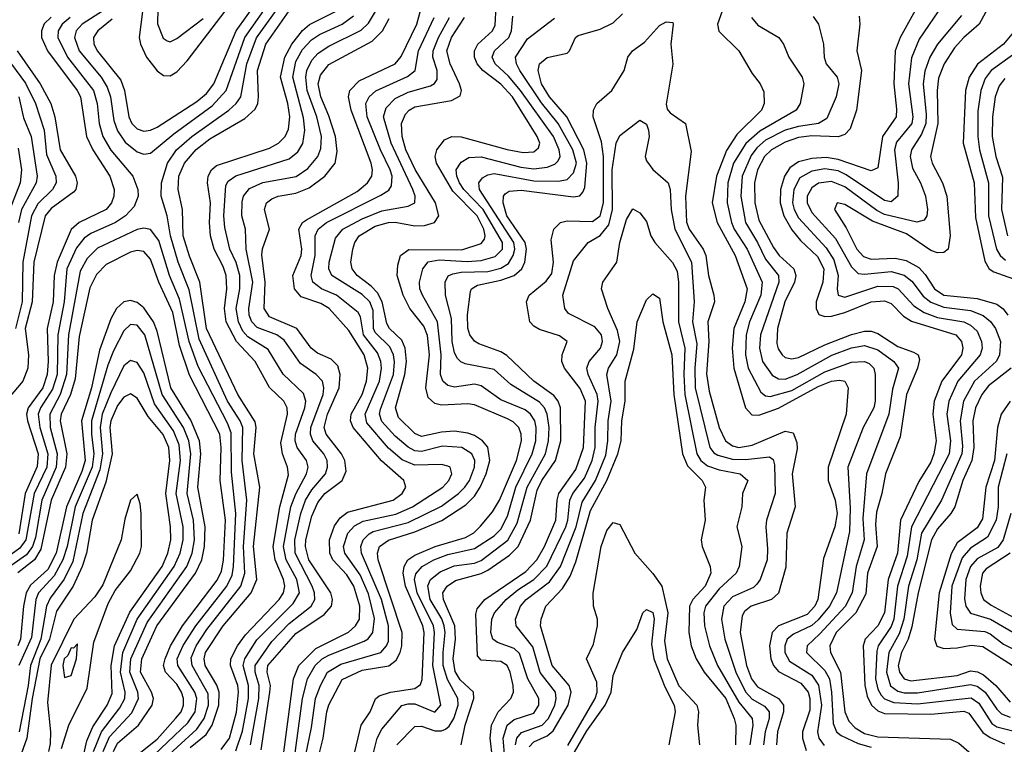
# Model space of a CAD drawing. Header units: inches. Extents: x 990535 to 1117859, y 769386 to 892122.
# Tile 965 of 1056: x 1056535 to 1059512, y 882892 to 885084. Entities that reach past the tile are written whole.
import ezdxf

# ---------------------------------------------------------------- set-up
doc = ezdxf.new("R2010")
doc.units = ezdxf.units.IN
doc.header["$MEASUREMENT"] = 0
doc.layers.add('B0858', color=7, linetype='Continuous')

msp = doc.modelspace()

# ---------------------------------------------------------------- linework, layer by layer
at = {"layer": 'B0858', "color": 5}
for points, elevation in [([(1056954.2, 885210), (1056951.6, 885071.6), (1056968.4, 885028.4), (1056980.3, 885020.3), (1056990, 885016.6), (1057010, 885027.2), (1057090, 885086.9)], 4040), ([(1056951.7, 882828.3), (1057070, 882937.5), (1057092.6, 882970), (1057105.8, 883010), (1057104.8, 883044.8), (1057056.5, 883130), (1057053.2, 883153.2), (1057068.4, 883190), (1057100.7, 883239.3), (1057203.1, 883370), (1057215.5, 883410), (1057212, 883490), (1057221.9, 883630), (1057207.9, 883750), (1057209.6, 883850), (1057201.7, 883870), (1057163.6, 883930), (1057077.6, 884117.6), (1057047.1, 884267.1), (1057013.6, 884350), (1056990.5, 884430), (1056981.1, 884490), (1056963, 884550), (1056963.6, 884590), (1056981.8, 884650), (1057009.1, 884690), (1057054.9, 884730), (1057167.4, 884810), (1057189.6, 884830), (1057203.2, 884850), (1057221.9, 884950), (1057251.1, 885028.9), (1057380.6, 885210)], 3940), ([(1056788.4, 885111.6), (1056723.7, 885070), (1056705.3, 885050), (1056700.4, 885030), (1056714.3, 884990), (1056780.7, 884910), (1056799.7, 884879.7), (1056808.9, 884850), (1056819.2, 884779.2), (1056830, 884747.1), (1056853.4, 884713.4), (1056890, 884684.4), (1056910, 884677.1), (1056930, 884679.7), (1057001.3, 884738.7), (1057117.1, 884822.9), (1057159.2, 884870), (1057215.3, 885030), (1057298.8, 885150)], 3960), ([(1056814.7, 885085.3), (1056771.4, 885050), (1056762.5, 885037.5), (1056757.9, 885030), (1056758.7, 885010), (1056770, 884988.1), (1056841, 884901), (1056851.8, 884870), (1056864.6, 884790), (1056874.2, 884770), (1056890, 884753.6), (1056910, 884746.1), (1056930, 884749.1), (1056950, 884758.7), (1057070, 884835.9), (1057099.3, 884860.7), (1057122.3, 884890), (1057189.8, 885050), (1057255.9, 885144.1)], 3980), ([(1056911, 885149), (1056896.3, 885030), (1056899.6, 885010), (1056918.7, 884970), (1056950, 884928.6), (1056970, 884915), (1056990, 884914.2), (1057010, 884925.7), (1057041, 884959), (1057155.8, 885110)], 4020), ([(1057328.4, 882830), (1057362.9, 883090), (1057378.6, 883130), (1057430, 883181.9), (1057528.8, 883231.2), (1057550.6, 883250), (1057562, 883270), (1057563.6, 883310), (1057545.7, 883370), (1057524.1, 883404.1), (1057482, 883450), (1057472.7, 883470), (1057471.9, 883510), (1057487, 883553), (1057503.5, 883576.5), (1057526.3, 883593.7), (1057664.3, 883630), (1057691.7, 883650), (1057702.9, 883670), (1057696.7, 883690), (1057629.3, 883749.3), (1057542.8, 883850), (1057535, 883870), (1057537.4, 883890), (1057570.3, 883950), (1057583.9, 883990), (1057587.4, 884030), (1057576.8, 884070), (1057530, 884143.5), (1057470.6, 884210), (1057445, 884225), (1057385.5, 884245.5), (1057365.4, 884270), (1057360.5, 884310), (1057386.2, 884370), (1057388.4, 884390), (1057379.4, 884450), (1057389.9, 884470), (1057401.9, 884478.1), (1057555.5, 884564.5), (1057586.2, 884590), (1057599.4, 884610), (1057602.1, 884630), (1057597.9, 884650), (1057537, 884810), (1057529.1, 884850.9), (1057533.5, 884870), (1057561.6, 884898.4), (1057670.7, 884950), (1057688, 884972), (1057735.9, 885070), (1057752.1, 885130)], 3780), ([(1057534.1, 882810), (1057567.3, 882950), (1057594.7, 882990), (1057610.8, 883029.2), (1057621.6, 883038.4), (1057656, 883050), (1057730, 883060.9), (1057746.9, 883073.1), (1057752, 883088), (1057757.8, 883230), (1057754, 883250), (1057701.4, 883370), (1057694.6, 883410), (1057697.3, 883430), (1057708.8, 883450), (1057730, 883464.2), (1057791.5, 883490), (1057882.5, 883517.5), (1057908.1, 883531.9), (1057928.8, 883551.2), (1057964.6, 883595.4), (1057985.3, 883630), (1058037.1, 883750), (1058052.7, 883810), (1058051.7, 883830), (1058044, 883850), (1058027.1, 883867.1), (1058010, 883876.7), (1057910, 883918.8), (1057890, 883921.8), (1057810, 883917.3), (1057790, 883922.3), (1057770, 883941.1), (1057762.8, 883970), (1057773.8, 884070), (1057768.3, 884128.3), (1057756.9, 884156.9), (1057714.3, 884210), (1057694, 884250), (1057676.4, 884310), (1057678.5, 884341.4), (1057686.7, 884370), (1057711.3, 884388.7), (1057872.3, 884387.7), (1057930, 884406.5), (1057940, 884420), (1057942.9, 884430), (1057938.2, 884450), (1057918.2, 884490), (1057845, 884565), (1057794.8, 884650), (1057791, 884670), (1057796.6, 884690), (1057819.9, 884720.1), (1057841.3, 884730), (1057870, 884729.5), (1058009.3, 884690.7), (1058057.5, 884682.5), (1058090, 884684.4), (1058104.1, 884695.9), (1058107.3, 884710), (1058099.8, 884730), (1058025.4, 884850), (1057990, 884888.6), (1057934.9, 884930), (1057918.5, 884950), (1057910, 884970), (1057910.2, 884990), (1057919.9, 885010), (1057964.6, 885050), (1057973.1, 885066.9), (1057976.1, 885123.9)], 3680), ([(1059253, 885130), (1059197.2, 885030), (1059182.6, 884990), (1059178, 884890), (1059186.8, 884813.2), (1059185.3, 884790), (1059144, 884730), (1059130, 884635.7), (1059110, 884626.8), (1059010, 884661.2), (1058973.4, 884666.6), (1058930, 884663.7), (1058890, 884653.6), (1058864.3, 884635.7), (1058847.4, 884610), (1058836, 884570), (1058834.9, 884530), (1058846, 884490), (1058870, 884448.1), (1058895.7, 884415.7), (1058947.6, 884367.6), (1058967.1, 884330), (1058964.1, 884290), (1058943.8, 884230), (1058943.2, 884210), (1058952, 884192), (1058970, 884185.5), (1058990, 884186.6), (1059030, 884197.7), (1059110, 884230), (1059150, 884233.5), (1059170, 884224.8), (1059207.4, 884187.4), (1059231.6, 884171.6), (1059365.6, 884130), (1059382.6, 884110), (1059387.1, 884090), (1059383.1, 884070), (1059323.1, 883990), (1059300.6, 883930), (1059296.3, 883890), (1059306.2, 883810), (1059299.1, 883770), (1059290, 883745.4), (1059253.5, 883686.5), (1059198.7, 883570), (1059189.7, 883470), (1059161.7, 883390), (1059149.7, 883290), (1059130, 883250.6), (1059091.7, 883210), (1059085.7, 883190), (1059090.5, 883070.5), (1059097.3, 883037.3), (1059110.6, 883010.6), (1059130, 882993.1), (1059150, 882985.4), (1059290, 882982.5), (1059390, 882991.8), (1059405.6, 882985.6), (1059447.5, 882927.5), (1059470, 882912.3), (1059513.2, 882893.2)], 3720), ([(1059326.7, 885130), (1059254.8, 885025.2), (1059231.5, 884968.5), (1059222.9, 884890), (1059236.2, 884790), (1059232.6, 884770), (1059186.2, 884713.8), (1059180.3, 884690), (1059191.2, 884588.8), (1059190, 884549.8), (1059170, 884532.4), (1059150, 884536.4), (1059034.7, 884614.7), (1059010, 884626.1), (1058970, 884632.8), (1058930, 884626), (1058894.4, 884605.6), (1058876.2, 884570), (1058871.6, 884530), (1058876.5, 884510), (1058890, 884484.7), (1058974, 884394), (1058997.4, 884357.4), (1059009.8, 884310), (1059007, 884270), (1059010.2, 884250), (1059030, 884244), (1059130, 884277.8), (1059176.3, 884276.3), (1059191.2, 884270), (1059238.5, 884218.5), (1059270, 884197.6), (1059310, 884183.1), (1059389.7, 884169.7), (1059410, 884160.2), (1059430, 884141.7), (1059443.5, 884110), (1059445.4, 884090), (1059439.3, 884070), (1059371.5, 883990), (1059345, 883930), (1059339.1, 883890), (1059349.6, 883810), (1059345.8, 883770), (1059231.6, 883550), (1059218.5, 883461.4), (1059189.4, 883370), (1059178.6, 883270), (1059170, 883248.3), (1059131.1, 883190), (1059126.5, 883173.5), (1059123.4, 883090), (1059130, 883058.1), (1059140.3, 883040.3), (1059150, 883029.6), (1059178.4, 883018.4), (1059250, 883014.7), (1059412.4, 883032.4), (1059435.9, 883015.9), (1059474.8, 882954.8), (1059490, 882944.8), (1059550, 882930)], 3740), ([(1059468.3, 885130), (1059436, 885070), (1059389.7, 885030), (1059361.6, 884998.4), (1059330.6, 884950), (1059313.5, 884906.5), (1059309.2, 884870), (1059311.8, 884770), (1059289.4, 884670), (1059294.3, 884650), (1059325.4, 884590), (1059338.7, 884550), (1059349.1, 884430.9), (1059342.6, 884390), (1059330, 884379.6), (1059310, 884378.6), (1059290, 884385.6), (1059216.4, 884436.4), (1059113.9, 884473.9), (1059030, 884524.4), (1059006.7, 884530), (1058998.5, 884510), (1059034.5, 884454.5), (1059066.6, 884390), (1059087.1, 884367.1), (1059110, 884359), (1059181.9, 884361.9), (1059215.3, 884355.3), (1059254.2, 884334.2), (1059273.4, 884313.4), (1059301.4, 884270), (1059330, 884250.5), (1059430, 884240), (1059490, 884223.7), (1059509.5, 884209.5), (1059523.6, 884190)], 3780), ([(1056687, 885090), (1056663, 885070), (1056650.6, 885050), (1056649.8, 885030), (1056679.1, 884970), (1056757.5, 884870), (1056769, 884830), (1056775.3, 884770), (1056785.8, 884730), (1056810, 884688.9), (1056876.6, 884610), (1056891.8, 884570), (1056892.5, 884550), (1056881.4, 884518.6), (1056855, 884490), (1056824.4, 884470), (1056750, 884437.1), (1056730, 884423.3), (1056706.4, 884393.6), (1056677.6, 884330), (1056668.7, 884230), (1056649.6, 884130.4), (1056647.7, 884010), (1056634, 883966), (1056598, 883910), (1056590.7, 883890), (1056595.5, 883850), (1056619.7, 883770), (1056616.5, 883730), (1056578.8, 883650), (1056553.3, 883510), (1056535.2, 883484.8), (1056486.8, 883450)], 3940), ([(1056630, 885091.8), (1056608.8, 885071.2), (1056600.2, 885050), (1056600.7, 885030), (1056619.2, 884990), (1056708.5, 884870), (1056719, 884850), (1056737, 884730), (1056755.6, 884690), (1056807.5, 884610), (1056820.2, 884570), (1056819.4, 884550), (1056812.2, 884530), (1056795.8, 884510), (1056714.6, 884470), (1056690.4, 884449.6), (1056648.5, 884350), (1056639.3, 884310), (1056636.4, 884230), (1056617.6, 884150), (1056621.1, 884050), (1056618.1, 884010), (1056604.2, 883970), (1056560.2, 883910), (1056555.7, 883890), (1056558, 883870), (1056590.7, 883770.7), (1056587.7, 883732.3), (1056551.1, 883650), (1056531.8, 883528.2)], 3920), ([(1057050, 882882), (1057098.4, 882921.6), (1057117.2, 882950), (1057136.6, 883010), (1057138.3, 883050), (1057131, 883071), (1057095.7, 883130), (1057092.4, 883150), (1057096.6, 883170), (1057150.3, 883249.7), (1057235.1, 883350), (1057252.1, 883390), (1057241.6, 883490), (1057261.2, 883670), (1057243, 883770), (1057250, 883850), (1057247.3, 883867.3), (1057194.6, 883950), (1057099.3, 884150), (1057079.8, 884290), (1057048, 884368), (1057029.4, 884430), (1057026.7, 884510), (1057013.6, 884570), (1057016.3, 884610), (1057033.1, 884650), (1057068.4, 884691.6), (1057110, 884722.9), (1057215.3, 884784.7), (1057246.6, 884813.4), (1057254.5, 884830), (1057257, 884850), (1057253.9, 884930), (1057278.7, 885010), (1057349.4, 885110.6)], 3920), ([(1057143.9, 882876.1), (1057169, 882910), (1057190.6, 882989.4), (1057196.8, 883050), (1057194.8, 883070), (1057172.3, 883130), (1057173.3, 883150), (1057193.7, 883190), (1057217.5, 883222.5), (1057319.4, 883330), (1057332.5, 883350), (1057336.4, 883370), (1057332.5, 883390), (1057307.1, 883450), (1057301.2, 883490), (1057321.4, 883610), (1057347.3, 883707.3), (1057345.1, 883730), (1057329.2, 883770), (1057324.1, 883804.1), (1057344.6, 883890), (1057343.9, 883910), (1057333.3, 883930), (1057290, 883970.9), (1057247.2, 884050), (1057190.6, 884110.6), (1057159.5, 884170), (1057154.2, 884210), (1057160.7, 884270), (1057158.7, 884310), (1057150, 884336.9), (1057122.5, 884390), (1057111.5, 884430), (1057108.5, 884470), (1057111.6, 884530), (1057102.5, 884590), (1057104.2, 884610), (1057114.3, 884630), (1057130, 884642.3), (1057290, 884695.6), (1057317.6, 884710), (1057337.2, 884730), (1057347.3, 884752.7), (1057352, 884790), (1057345.7, 884830), (1057323.7, 884910), (1057336.1, 884970), (1057357.6, 885010), (1057390, 885051.1), (1057411.2, 885068.8), (1057491.4, 885110)], 3880), ([(1057188.1, 882871.9), (1057208.9, 882931.1), (1057226.2, 883030), (1057226.5, 883070), (1057210.1, 883130), (1057215.7, 883150), (1057252.3, 883207.7), (1057362.2, 883317.8), (1057380.5, 883350), (1057373.1, 883390), (1057340.7, 883450), (1057332.4, 883490), (1057355.2, 883610), (1057370.2, 883649.8), (1057402.1, 883710), (1057407, 883730), (1057401.6, 883750), (1057374.1, 883790), (1057368.3, 883810), (1057368.9, 883830), (1057397.5, 883910), (1057400.1, 883930), (1057393.4, 883953.4), (1057331.9, 884011.9), (1057285.9, 884085.9), (1057224.5, 884124.5), (1057210, 884142), (1057196, 884170), (1057189.1, 884210), (1057200.1, 884270), (1057200.1, 884310), (1057189.3, 884349.3), (1057170.4, 884390), (1057155.1, 884455.1), (1057152.1, 884490), (1057157.9, 884582.1), (1057165, 884595), (1057188.8, 884611.2), (1057350, 884663), (1057375.8, 884684.2), (1057391, 884709), (1057397, 884750), (1057393.1, 884786.9), (1057360.6, 884910), (1057370, 884957.1), (1057390, 884993.9), (1057416.8, 885023.2), (1057441.1, 885038.9), (1057509.9, 885070), (1057544.7, 885095.3)], 3860), ([(1057232.7, 882890), (1057257.5, 883030), (1057259.1, 883070), (1057247.2, 883110), (1057246.8, 883130), (1057296.9, 883203.1), (1057350, 883257), (1057415.9, 883310), (1057427.4, 883330), (1057426.6, 883350), (1057418.9, 883370), (1057368.1, 883470), (1057366.5, 883510), (1057384.7, 883590), (1057399, 883630), (1057418.3, 883661.7), (1057459.4, 883710), (1057466.1, 883730), (1057464.2, 883750), (1057454.6, 883770), (1057421.5, 883810), (1057414.2, 883830), (1057415.3, 883850), (1057452.2, 883950), (1057454.7, 883970), (1057450.6, 883990.6), (1057431.6, 884010), (1057383.7, 884043.7), (1057334.6, 884114.6), (1057312.4, 884130), (1057252.5, 884152.5), (1057237.2, 884170), (1057229.2, 884190), (1057227.2, 884210), (1057239.8, 884290), (1057219.6, 884390), (1057218.1, 884450), (1057206.4, 884490), (1057207.2, 884532.8), (1057211.7, 884550), (1057230, 884572.7), (1057270, 884591), (1057370.5, 884609.5), (1057406.6, 884633.4), (1057436.5, 884670), (1057445.5, 884694.5), (1057447.5, 884730), (1057433.3, 884790), (1057404.2, 884870), (1057399.7, 884910), (1057403, 884930), (1057418.4, 884961.6), (1057437.2, 884982.8), (1057470, 885004), (1057567.7, 885052.3), (1057590, 885073.2), (1057611.2, 885108.8)], 3840), ([(1057264.6, 882875.4), (1057291.6, 883050), (1057292.8, 883070), (1057283.1, 883110), (1057285.1, 883130), (1057370, 883227.3), (1057455.8, 883284.2), (1057477.3, 883310), (1057480.5, 883330), (1057475.4, 883350), (1057409.5, 883450), (1057398.6, 883490), (1057400, 883510), (1057418.3, 883581.7), (1057436.4, 883623.6), (1057458, 883650), (1057510.3, 883690), (1057522.1, 883717.9), (1057518.2, 883750), (1057508.1, 883770), (1057461.2, 883830), (1057456, 883850), (1057465.7, 883890), (1057500.5, 883970), (1057503.6, 884010), (1057496.5, 884036.5), (1057477.1, 884057.1), (1057435.2, 884075.2), (1057415.9, 884090), (1057372.8, 884150), (1057290, 884185), (1057273.6, 884210), (1057276.8, 884290), (1057267.2, 884372.8), (1057269.1, 884390.9), (1057290.2, 884450), (1057274.7, 884510), (1057281, 884530), (1057297.7, 884542.3), (1057316.4, 884550), (1057370, 884558.9), (1057410, 884575.5), (1057457.5, 884610), (1057489, 884650), (1057494.9, 884685.1), (1057490.2, 884730), (1057470, 884793.3), (1057445.1, 884850), (1057436.9, 884890), (1057444.1, 884915.9), (1057470, 884947.8), (1057601, 885019), (1057631.6, 885050), (1057652.2, 885087.8)], 3820), ([(1057356.9, 882783.1), (1057390.3, 883030), (1057405.5, 883090), (1057427.8, 883130), (1057449.5, 883150.5), (1057470, 883161.5), (1057576.6, 883203.4), (1057588.7, 883211.3), (1057602.6, 883230), (1057608.1, 883271.9), (1057590, 883346.9), (1057564.5, 883404.5), (1057517.9, 883470), (1057514.1, 883490), (1057526.6, 883530), (1057546.9, 883553.1), (1057573, 883567), (1057671.8, 883588.2), (1057722.8, 883610), (1057814.8, 883670), (1057832.7, 883690), (1057842.1, 883710), (1057836.3, 883730), (1057830, 883733.5), (1057810, 883738.2), (1057730, 883736.7), (1057691.9, 883751.9), (1057650, 883787.6), (1057584.7, 883864.7), (1057579.6, 883890), (1057622.5, 883990), (1057629.1, 884030), (1057627.3, 884050), (1057616.4, 884076.4), (1057574.7, 884130), (1057565.3, 884185.3), (1057558, 884198), (1057493.1, 884250), (1057447.1, 884270), (1057421.7, 884290), (1057416.2, 884310), (1057428, 884370), (1057428.6, 884430), (1057437.7, 884450), (1057462.3, 884470), (1057626.8, 884553.2), (1057651.5, 884568.5), (1057659.1, 884580.9), (1057661.1, 884610), (1057655, 884630), (1057625.6, 884690), (1057585.7, 884790), (1057581.9, 884830), (1057591.2, 884850), (1057611.9, 884868.1), (1057708, 884912), (1057730.7, 884930), (1057741.2, 884990), (1057788.6, 885090)], 3760), ([(1057399.7, 882860.3), (1057417.5, 882942.5), (1057429.6, 883030), (1057444.1, 883070), (1057465.7, 883110), (1057506, 883134), (1057626.7, 883170), (1057644.2, 883190), (1057650, 883203.7), (1057650.5, 883250), (1057629.3, 883330), (1057568.4, 883470), (1057566.7, 883490), (1057573.9, 883510), (1057591.2, 883528.8), (1057604.2, 883535.8), (1057710, 883562.9), (1057810, 883611.7), (1057861.4, 883650), (1057880.9, 883670), (1057895.1, 883690), (1057910.6, 883730), (1057911.2, 883750), (1057901.7, 883770), (1057871.7, 883790), (1057813.6, 883793.6), (1057750, 883777.7), (1057730, 883779.2), (1057710, 883790.2), (1057670, 883823.7), (1057630, 883867.9), (1057622.9, 883890), (1057625.4, 883905.4), (1057664.9, 884010), (1057668.4, 884048.4), (1057665.1, 884070), (1057654, 884094), (1057610, 884137.5), (1057605.2, 884150), (1057604.2, 884204.2), (1057593.8, 884230), (1057570, 884252.3), (1057479, 884310), (1057469.7, 884330), (1057470.7, 884350.7), (1057490, 884422.5), (1057512.2, 884450), (1057570, 884481.2), (1057630, 884506), (1057710, 884519.2), (1057729.9, 884530.1), (1057730.3, 884549.7), (1057724, 884570), (1057658, 884710), (1057635.4, 884790), (1057643, 884817), (1057670, 884845.1), (1057710, 884864.2), (1057776.6, 884883.4), (1057789.1, 884890.9), (1057796.9, 884903.1), (1057797.4, 884930), (1057784.4, 884970), (1057784.8, 884990), (1057801, 885030), (1057834.2, 885090)], 3740), ([(1057436.9, 882850), (1057452.3, 882910), (1057463.4, 882990), (1057470, 883011.2), (1057510, 883088.1), (1057570, 883115.6), (1057650.6, 883129.4), (1057673.2, 883146.8), (1057685, 883170), (1057690.5, 883190), (1057691.9, 883230), (1057618.7, 883450), (1057616.7, 883470), (1057623.3, 883490), (1057650.3, 883509.7), (1057730, 883534.4), (1057810.9, 883569.1), (1057883.6, 883616.4), (1057910, 883642.6), (1057927.3, 883670), (1057945.5, 883710), (1057956.7, 883750), (1057950.5, 883790.5), (1057933.9, 883810), (1057910, 883825.6), (1057890, 883833.3), (1057850, 883839), (1057810, 883835.7), (1057750, 883823.1), (1057730, 883832.1), (1057679.9, 883879.9), (1057671.4, 883910), (1057699.4, 884010), (1057704.1, 884050), (1057700.6, 884090), (1057690, 884114.6), (1057653.3, 884150), (1057644.9, 884164.9), (1057631.4, 884230), (1057617.3, 884257.3), (1057597.9, 884278), (1057555.7, 884310), (1057539.9, 884330), (1057535.9, 884350), (1057542.2, 884390), (1057548, 884410), (1057560.9, 884430), (1057610, 884458.7), (1057650, 884470.2), (1057670, 884470.9), (1057730, 884460.4), (1057759.1, 884460.9), (1057789.4, 884470.6), (1057802.6, 884490), (1057792.3, 884530), (1057730.5, 884630.5), (1057702.7, 884690), (1057691, 884730), (1057689.4, 884770), (1057701.7, 884798.3), (1057712.1, 884810), (1057730, 884819.8), (1057840.5, 884839.5), (1057866.9, 884853.1), (1057870.8, 884870), (1057865.1, 884890), (1057836.4, 884950), (1057826.9, 884990), (1057840.7, 885030), (1057879.7, 885090)], 3720), ([(1057590.2, 882810), (1057616.2, 882910), (1057630, 882937.5), (1057690.9, 883009.1), (1057710, 883014.4), (1057730, 883013.8), (1057790, 882989), (1057808.4, 883010), (1057784.5, 883130), (1057789.5, 883230), (1057786.4, 883250), (1057737.2, 883350), (1057728.8, 883390), (1057732.8, 883407.2), (1057751.4, 883430), (1057787.6, 883450), (1057830, 883465.5), (1057910, 883483.9), (1057970, 883522.9), (1057990, 883542.6), (1058010, 883581.5), (1058035.2, 883670), (1058084.6, 883770), (1058095.9, 883810), (1058096.9, 883850), (1058092.3, 883870), (1058079.4, 883890), (1058063.1, 883903.1), (1057990, 883934.1), (1057930, 883976.6), (1057910, 883981.3), (1057850, 883972.5), (1057830, 883977.5), (1057814.4, 883990), (1057807.4, 884010), (1057809.1, 884070), (1057798.3, 884170), (1057753.1, 884250), (1057744.9, 884270), (1057743.4, 884290), (1057754.3, 884330), (1057770, 884351.4), (1057802.9, 884357.1), (1057887.6, 884352.4), (1057930, 884355.4), (1057972.4, 884367.6), (1057995.1, 884390), (1057994.6, 884410), (1057936.4, 884510), (1057878.1, 884570), (1057865, 884590), (1057856.3, 884610), (1057855.2, 884630), (1057870, 884652.9), (1057892.8, 884667.2), (1057930, 884668.5), (1058050, 884637.4), (1058090, 884632.2), (1058130, 884637.4), (1058153.5, 884646.5), (1058163.6, 884656.4), (1058169.3, 884670), (1058166.1, 884690), (1058148.9, 884730), (1058049.4, 884870), (1058013.1, 884913.1), (1057972.2, 884950), (1057963.7, 884970), (1057970.3, 884990), (1058013.8, 885030), (1058022.3, 885050), (1058026, 885094)], 3660), ([(1057675.7, 882890), (1057730, 882945.7), (1057750, 882946.6), (1057790, 882932.5), (1057810, 882932.2), (1057822.3, 882937.7), (1057833.5, 882946.5), (1057847.3, 882970), (1057860.3, 883010), (1057860.2, 883030), (1057828.1, 883088.1), (1057815.8, 883130), (1057815.1, 883170), (1057821.6, 883230), (1057818.8, 883250), (1057811.4, 883271.4), (1057776.1, 883330), (1057768.9, 883371.1), (1057777.4, 883390), (1057806.2, 883413.8), (1057848.3, 883431.7), (1057910, 883439.8), (1057930, 883448.1), (1058011.1, 883508.9), (1058039.6, 883560.4), (1058069.4, 883670), (1058125, 883770), (1058134.1, 883810), (1058135.8, 883850), (1058130.4, 883890), (1058121.8, 883910), (1058106.9, 883926.9), (1058020, 883980), (1057970, 884025.4), (1057882.4, 884042.4), (1057868.4, 884048.4), (1057859, 884059), (1057850, 884076.2), (1057842.2, 884110), (1057840.3, 884180.3), (1057822.8, 884250), (1057821.8, 884290), (1057830.9, 884309.1), (1057844.5, 884315.5), (1057870, 884320.1), (1057950, 884322.1), (1057990, 884332.3), (1058013.4, 884346.6), (1058027.1, 884370), (1058032.3, 884390), (1058029.3, 884410), (1057925, 884570), (1057923, 884590), (1057934.6, 884605.4), (1057950, 884614.9), (1057970, 884618.5), (1058090, 884596.5), (1058164.4, 884595.6), (1058190, 884600.7), (1058210, 884620.1), (1058218.4, 884650), (1058207.4, 884690), (1058163.1, 884770), (1058112.5, 884832.5), (1058046.8, 884930), (1058036.7, 884950), (1058033.9, 884970), (1058070, 885025.7), (1058151.9, 885088.1)], 3640), ([(1057869.4, 882890.6), (1057882.4, 882950), (1057908.1, 883030), (1057907, 883050), (1057867.3, 883087.3), (1057851.9, 883111.9), (1057845.6, 883150), (1057852.9, 883210), (1057850.9, 883250), (1057816.4, 883330), (1057814.9, 883350), (1057827.7, 883370), (1057853.1, 883386.9), (1057930, 883408), (1057950, 883418.6), (1058015.8, 883464.2), (1058041.9, 883490), (1058079.8, 883570), (1058099.7, 883660.3), (1058114.1, 883690), (1058155.1, 883750), (1058171.7, 883810), (1058170, 883910), (1058162.7, 883930), (1058150, 883947.2), (1058089.2, 883990), (1058007.8, 884067.8), (1057990, 884079.2), (1057923.5, 884103.5), (1057910, 884111.8), (1057896.1, 884130), (1057890.3, 884150.3), (1057889.4, 884190.6), (1057898.5, 884261.5), (1057901.2, 884270), (1057919.4, 884280.6), (1057990, 884295.5), (1058030.1, 884309.9), (1058053, 884330), (1058062.3, 884350), (1058067.7, 884390), (1058063.4, 884410), (1058008.1, 884490), (1057996.5, 884530), (1057997.5, 884550), (1058002.7, 884557.3), (1058014.6, 884565.4), (1058051.4, 884568.6), (1058210, 884548), (1058229.2, 884550.8), (1058238, 884562), (1058243.4, 884576.6), (1058249.7, 884650), (1058241.1, 884690), (1058189.4, 884790), (1058136.9, 884850), (1058112.6, 884890), (1058102.7, 884930), (1058107.2, 884950), (1058130, 884969.5), (1058190, 884983), (1058197.5, 884990), (1058215.6, 885030), (1058223.8, 885036.2), (1058290, 885054.9), (1058330, 885074.6), (1058358, 885102)], 3620), ([(1058659.3, 885110), (1058645.2, 885070), (1058649.2, 885049.2), (1058709.4, 884990), (1058750, 884921.2), (1058774, 884890), (1058785.7, 884865.7), (1058786.6, 884830), (1058778.3, 884810), (1058703.7, 884736.3), (1058671.8, 884688.2), (1058641.8, 884610), (1058629.2, 884530), (1058644.2, 884470), (1058698.2, 884370), (1058734.8, 884270), (1058728.2, 884230), (1058694, 884150), (1058689.3, 884090), (1058694.7, 884030), (1058729.8, 883910), (1058748.7, 883888.7), (1058770, 883887.3), (1058830, 883908.9), (1058950, 883974.2), (1058990, 883990.4), (1059013.7, 883993.7), (1059030.6, 883990.6), (1059040.3, 883970), (1059034.7, 883890), (1058979.8, 883730), (1058979.6, 883690), (1059000.6, 883630), (1059007.4, 883590), (1059000.1, 883550), (1058965.7, 883454.3), (1058948.3, 883330), (1058939.1, 883310), (1058915.9, 883284.1), (1058829.9, 883250.1), (1058810.4, 883230), (1058802, 883190), (1058806, 883150), (1058814.4, 883130), (1058830, 883112.1), (1058896.9, 883076.9), (1058918.9, 883050), (1058924.8, 883030), (1058924.8, 882995.2), (1058902.5, 882930), (1058902.5, 882910), (1058913.5, 882873.5)], 3620), ([(1058747.5, 885090), (1058767.2, 885067.2), (1058831, 885030), (1058844.6, 885010), (1058860.5, 884970), (1058901.6, 884910), (1058906.6, 884890), (1058895.4, 884830), (1058882.7, 884810), (1058773.3, 884746.7), (1058730.3, 884709.7), (1058693.7, 884650), (1058676.7, 884590), (1058674.4, 884530), (1058687.4, 884470), (1058695.7, 884450), (1058734.7, 884390), (1058780.4, 884290), (1058775.9, 884250), (1058742, 884170), (1058732.1, 884130), (1058730, 884070), (1058738.1, 884030), (1058776.6, 883956.6), (1058790, 883945.7), (1058804.1, 883944.1), (1058870, 883962.3), (1058970, 884019), (1059050, 884047.7), (1059090, 884050.1), (1059104.1, 884044.1), (1059118.3, 884030), (1059121.8, 884010), (1059121.6, 883930), (1059117.7, 883910), (1059085.5, 883850), (1059039, 883730), (1059046.6, 883606.6), (1059044.4, 883535.6), (1059005, 883350), (1058983.9, 883310), (1058950, 883267.9), (1058930, 883251), (1058874.7, 883225.3), (1058856.1, 883210), (1058848.4, 883190), (1058848.3, 883170), (1058863.1, 883143.1), (1058930, 883100.5), (1058950.8, 883070.8), (1058959.8, 883010), (1058947.9, 882930), (1058951.6, 882910), (1058967.8, 882887.8)], 3640), ([(1058933.9, 885093.9), (1058950.8, 885070), (1058965.9, 885010), (1058967.8, 884970), (1058973.5, 884950), (1059007.4, 884910), (1059012, 884890), (1059004.3, 884850), (1058975.4, 884784.6), (1058950.2, 884770), (1058890, 884761), (1058850, 884749.8), (1058790, 884718.9), (1058764.1, 884695.9), (1058747.2, 884672.8), (1058719.5, 884610), (1058715.5, 884550), (1058729.4, 884470), (1058765.7, 884410), (1058790, 884359.1), (1058829.5, 884309.5), (1058830.3, 884290), (1058774.8, 884130), (1058772, 884090), (1058780.8, 884050), (1058810, 884008.5), (1058830, 883997.4), (1058850, 883996.1), (1058886.3, 884010), (1058991.3, 884068.7), (1059050, 884090.9), (1059090, 884098.5), (1059130, 884085.5), (1059178.1, 884050), (1059192.5, 884030), (1059174.1, 883965.9), (1059163.3, 883890), (1059095.7, 883710), (1059084.8, 883575.2), (1059088.4, 883510), (1059064.7, 883430), (1059052.7, 883350), (1059031.1, 883308.9), (1058954.5, 883225.5), (1058915.8, 883190), (1058914.2, 883170), (1058970, 883115.5), (1058983.3, 883090), (1058989.9, 883049.9), (1058994.7, 882954.7), (1059005.4, 882930), (1059018.7, 882918.7), (1059070, 882893.8), (1059110, 882883.5)], 3660), ([(1059074, 885094), (1059075.8, 885070), (1059066.7, 884990), (1059080.3, 884930), (1059065.7, 884810), (1059046.4, 884753.6), (1059030, 884736.9), (1059010.2, 884729.8), (1058930, 884732.2), (1058890, 884727), (1058850, 884713.6), (1058808.3, 884690), (1058787.4, 884670), (1058766.5, 884630), (1058757.2, 884590), (1058757.5, 884530), (1058770, 884477.3), (1058814.4, 884394.4), (1058832, 884370), (1058875.9, 884330), (1058882.3, 884310), (1058878.2, 884290), (1058849.2, 884230), (1058826.8, 884150), (1058824.5, 884104.5), (1058828.4, 884088.4), (1058840.6, 884070), (1058850, 884062.4), (1058870, 884057.9), (1058890, 884061.5), (1058970, 884099.9), (1059050, 884131.2), (1059090, 884141.5), (1059110, 884141.4), (1059130, 884134.5), (1059190, 884095.6), (1059238.3, 884078.3), (1059251.5, 884070), (1059256.1, 884056.1), (1059250.3, 884030), (1059216.3, 883950), (1059197.7, 883822.3), (1059152.9, 883710), (1059142.5, 883650), (1059126.1, 883593.9), (1059122.9, 883557.1), (1059127.5, 883490), (1059098.5, 883410), (1059093.2, 883346.8), (1059063.8, 883290), (1059004.4, 883230), (1058984.8, 883190), (1058986.4, 883170), (1059017.2, 883110), (1059030.3, 882990), (1059042.2, 882962.2), (1059061.5, 882941.5), (1059090, 882924.7), (1059130, 882914.1), (1059350, 882906.9), (1059375.1, 882895.1), (1059427.3, 882850)], 3680), ([(1059383.1, 885096.9), (1059310, 885009.9), (1059286.9, 884970), (1059271.8, 884928.2), (1059266.6, 884890), (1059276.6, 884796.6), (1059275.1, 884770), (1059262.5, 884737.5), (1059231.5, 884690), (1059228, 884670), (1059235.1, 884635.1), (1059259, 884590), (1059273.8, 884550), (1059280.1, 884510), (1059277.7, 884490), (1059270, 884477.7), (1059248.3, 884471.7), (1059150, 884494.8), (1059126.7, 884506.7), (1059030, 884578), (1058990, 884594), (1058950.3, 884589.7), (1058930, 884575), (1058916.5, 884550), (1058916.2, 884530), (1058930, 884500.7), (1059001.8, 884421.8), (1059050, 884336.3), (1059070, 884316.3), (1059090, 884313.6), (1059170, 884322), (1059210, 884311.4), (1059232.5, 884292.5), (1059267.1, 884247.1), (1059290, 884229.2), (1059330, 884213.8), (1059410, 884203.8), (1059449, 884189), (1059471.1, 884171.1), (1059486.2, 884150), (1059500.7, 884110), (1059498.1, 884070), (1059488.7, 884051.3), (1059422.3, 883990), (1059389.4, 883930), (1059378.6, 883870), (1059386.1, 883793.9), (1059384.2, 883770), (1059322.2, 883630), (1059262.3, 883530), (1059247.5, 883450), (1059222.7, 883370), (1059209, 883270), (1059194.2, 883225.9), (1059163.5, 883170), (1059156.5, 883110), (1059168.7, 883068.7), (1059190, 883052.7), (1059210, 883047.3), (1059250, 883047.8), (1059410, 883072.3), (1059430, 883068), (1059454.4, 883050), (1059490, 882997.7), (1059504.1, 882984.1), (1059530, 882973.8)], 3760), ([(1057964.4, 882850), (1057957.9, 882910), (1057962, 882950), (1057981.9, 882990), (1058019.9, 883030), (1058027.8, 883050), (1058027.3, 883070), (1058018.5, 883110), (1058009, 883130), (1057990, 883142.6), (1057930, 883145.9), (1057919, 883159), (1057914.5, 883285.5), (1057917.9, 883302.1), (1057941.1, 883330), (1058065.6, 883414.4), (1058098.7, 883450), (1058121.5, 883490), (1058156.6, 883570), (1058160, 883630), (1058165.7, 883650), (1058217, 883723), (1058240.3, 883790), (1058245.7, 883930), (1058230, 883967.7), (1058182.3, 884030), (1058174.1, 884050), (1058175, 884070), (1058190.7, 884110), (1058167.4, 884127.4), (1058106.7, 884146.7), (1058090, 884156.3), (1058077.9, 884170), (1058067.8, 884230), (1058075.8, 884250), (1058126.8, 884293.2), (1058143.6, 884316.4), (1058148.6, 884350), (1058141.9, 884418), (1058150, 884450.1), (1058170, 884470.1), (1058190, 884474.9), (1058266.6, 884473.4), (1058290, 884490.5), (1058300.5, 884530), (1058299.9, 884670), (1058294, 884714), (1058269.2, 884790), (1058270, 884810.3), (1058280.2, 884830), (1058325.3, 884870), (1058362.9, 884930), (1058374, 884970), (1058387.8, 884990), (1058423.9, 885016.1), (1058470, 885065.9), (1058490, 885077.1), (1058510, 885074.9), (1058511.4, 885070), (1058504.1, 885010), (1058509.7, 884949.7), (1058490, 884828), (1058493.2, 884813.2), (1058501.9, 884801.9), (1058548.4, 884770), (1058565.5, 884685.5), (1058548.5, 884550), (1058551.5, 884471.5), (1058559, 884450), (1058601.5, 884390), (1058609.4, 884370), (1058617.6, 884310), (1058633.9, 884250), (1058635.6, 884230), (1058615.7, 884170), (1058618.9, 884110), (1058612, 884012), (1058619.7, 883959.7), (1058650.6, 883850.5), (1058669.7, 883809.7), (1058690, 883795.1), (1058709.7, 883789.7), (1058750, 883796.3), (1058850, 883839.3), (1058874.3, 883834.3), (1058885, 883805), (1058885.7, 883785.7), (1058871, 883710), (1058879.6, 883610), (1058855.1, 883530), (1058851.9, 883428.1), (1058830, 883348.5), (1058808.7, 883330), (1058747.3, 883310), (1058726.7, 883293.3), (1058719.9, 883280.1), (1058713.6, 883230), (1058732.8, 883130), (1058748.3, 883090), (1058765.7, 883065.7), (1058829.3, 883030), (1058844.6, 883010), (1058844.9, 882990), (1058826.6, 882930), (1058823.8, 882890)], 3580), ([(1059560.8, 885070), (1059510.4, 885010), (1059431.1, 884948.9), (1059406.4, 884910), (1059395, 884870), (1059388.5, 884710), (1059421.6, 884590), (1059425.4, 884485.4), (1059453.1, 884353.1), (1059467.1, 884330), (1059480.8, 884320.8), (1059568.4, 884290)], 3820), ([(1056492.6, 884972.6), (1056551.8, 884891.8), (1056582.4, 884830), (1056608.8, 884750), (1056616.1, 884676.1), (1056644.2, 884610), (1056644.8, 884590), (1056634.1, 884570), (1056590, 884526.5), (1056570.4, 884490), (1056543.7, 884350), (1056541.9, 884230), (1056522.4, 884150)], 3860), ([(1056526.9, 884990), (1056596.2, 884890), (1056629.1, 884830), (1056641, 884790), (1056657.1, 884690), (1056703.2, 884610), (1056708.2, 884590), (1056704.2, 884570), (1056697.7, 884562.3), (1056630, 884513), (1056611.8, 884490), (1056577.2, 884350), (1056572.7, 884230), (1056551.7, 884150), (1056560.9, 884070), (1056558.9, 884030), (1056544.4, 883990), (1056501.1, 883938.9)], 3880), ([(1059555.6, 884990), (1059472.6, 884930), (1059454.2, 884905.8), (1059441, 884870), (1059432.8, 884807.2), (1059432, 884730), (1059437.6, 884690), (1059464.2, 884590), (1059464.3, 884490), (1059488.4, 884390), (1059500.1, 884370), (1059516.3, 884356.3)], 3840), ([(1059513.7, 884906.3), (1059496.5, 884883.5), (1059484.6, 884850), (1059476.6, 884790), (1059476.2, 884730), (1059486.9, 884670), (1059507.5, 884607.5), (1059504.1, 884510), (1059522.1, 884430)], 3860), ([(1056532.4, 884850), (1056546.7, 884786.7), (1056569.1, 884730), (1056587.5, 884610), (1056584.7, 884590), (1056540.4, 884510), (1056530.7, 884470)], 3840), ([(1058002.1, 882850), (1057996.9, 882910), (1058008.9, 882950), (1058030, 882967.1), (1058090, 882985.8), (1058104.8, 883010), (1058104.4, 883030), (1058071.4, 883090), (1058046.3, 883166.3), (1058030, 883182.1), (1057979.6, 883199.6), (1057965.4, 883210), (1057959.9, 883230), (1057962.1, 883270), (1057970.9, 883290), (1058006.3, 883330), (1058041.1, 883358.9), (1058090, 883390), (1058128.9, 883431.1), (1058186.2, 883550), (1058192.6, 883570), (1058198.2, 883630), (1058207.8, 883650), (1058243, 883697), (1058266.3, 883750), (1058274.6, 883790), (1058275, 883850), (1058283.9, 883930), (1058280.9, 883950), (1058253.5, 884010), (1058250.2, 884030), (1058256.5, 884050), (1058291.2, 884090), (1058297.6, 884110), (1058293.9, 884130), (1058274.4, 884154.4), (1058194.9, 884194.9), (1058183.6, 884210), (1058177.2, 884250), (1058210, 884354.7), (1058254, 884410), (1058290, 884431.2), (1058316.4, 884463.6), (1058327.3, 884510), (1058326.6, 884630), (1058338.7, 884710), (1058350, 884733.1), (1058410, 884780.2), (1058430, 884767.8), (1058436.2, 884750), (1058438.5, 884730), (1058426.6, 884670), (1058430, 884656.4), (1058450, 884630.2), (1058495.5, 884590), (1058501.9, 884570), (1058505.1, 884510), (1058515.6, 884450), (1058566, 884350), (1058574.2, 884230), (1058569.2, 884170), (1058582.8, 884102.8), (1058576.4, 884030), (1058577.7, 883970), (1058622.3, 883790), (1058633.9, 883773.9), (1058646, 883766), (1058690, 883754.4), (1058730, 883753.4), (1058801.9, 883761.9), (1058813.5, 883753.5), (1058817.7, 883737.7), (1058819.7, 883650), (1058793.2, 883570), (1058790.8, 883550), (1058796.7, 883483.3), (1058794.8, 883450), (1058773.7, 883390), (1058764.2, 883375.8), (1058753.5, 883366.5), (1058690, 883337.6), (1058664.4, 883310), (1058656.8, 883270), (1058667.2, 883210), (1058700.9, 883110), (1058730, 883050.4), (1058750, 883028.6), (1058787.2, 883007.2), (1058801.2, 882990), (1058800.9, 882970), (1058789.2, 882930), (1058784.1, 882890)], 3560), ([(1056530, 884695.2), (1056539.9, 884630), (1056536.5, 884590), (1056504.7, 884510)], 3820), ([(1058033.7, 882890), (1058038.2, 882910), (1058052.8, 882927.2), (1058114.4, 882950), (1058133.8, 882970), (1058153.3, 883010), (1058157.6, 883030), (1058154.9, 883050), (1058109.2, 883109.2), (1058086.5, 883186.5), (1058036.5, 883250), (1058033.9, 883270), (1058049.2, 883310), (1058066.3, 883330), (1058136.9, 883383.1), (1058170.5, 883429.5), (1058217.6, 883550), (1058235.9, 883624.1), (1058276.5, 883690), (1058306.9, 883766.9), (1058313, 883810), (1058314.1, 883870), (1058323.4, 883930), (1058310.2, 884010), (1058315.9, 884030), (1058340.5, 884070), (1058349.2, 884110), (1058343.1, 884143.1), (1058313.3, 884210), (1058294.1, 884270), (1058297.9, 884290), (1058340.5, 884350), (1058349.5, 884410), (1058370, 884479.5), (1058388.6, 884511.4), (1058410, 884499.5), (1058430, 884472.9), (1058443.9, 884430), (1058455.3, 884410), (1058509.4, 884349.4), (1058522.8, 884322.8), (1058527.1, 884290), (1058527.4, 884170), (1058545.8, 884090), (1058542.9, 884010), (1058546, 883950), (1058582.3, 883770), (1058594.3, 883750), (1058614.4, 883734.4), (1058650, 883722.2), (1058714, 883710), (1058737, 883690), (1058720.6, 883650), (1058718.4, 883610), (1058703.8, 883550), (1058718.3, 883490), (1058710.9, 883430), (1058701.9, 883410), (1058650, 883362.3), (1058608.6, 883310), (1058604.2, 883290), (1058606.2, 883250), (1058620.6, 883190), (1058645.4, 883130), (1058710, 883019.3), (1058749.5, 882970), (1058751.9, 882950), (1058742.5, 882890)], 3540), ([(1056920.3, 882839.7), (1057042.8, 882957.2), (1057065.6, 882990), (1057070.9, 883030), (1057064.4, 883050), (1057012.6, 883130), (1057011.2, 883150), (1057029.5, 883190.5), (1057066.9, 883250), (1057161.3, 883370), (1057176.8, 883403.2), (1057181.6, 883430), (1057188.5, 883590), (1057174.8, 883714.8), (1057174.5, 883834.5), (1057163.5, 883863.5), (1057074.4, 884034.4), (1057046.9, 884110), (1057018.5, 884238.5), (1056987.8, 884310), (1056955.4, 884415.4), (1056930, 884449.5), (1056910, 884453.6), (1056890, 884449.4), (1056770, 884392.8), (1056738.3, 884361.7), (1056717.2, 884322.8), (1056682.6, 884130), (1056676.4, 884010), (1056657.6, 883950), (1056625.7, 883890), (1056626.6, 883850), (1056648.4, 883770), (1056645.3, 883730), (1056601.5, 883630), (1056582.6, 883517.4), (1056573.9, 883490), (1056555.3, 883464.7), (1056508.2, 883431.8)], 3960), ([(1056895.8, 882864.2), (1056950, 882907.1), (1057006.3, 882970), (1057022.7, 882990), (1057030.4, 883010), (1057030.4, 883030), (1057024.2, 883050), (1057010, 883073.6), (1056975.5, 883110), (1056969.4, 883130), (1056974.6, 883150), (1056991.1, 883190), (1057026.6, 883250), (1057132.1, 883387.9), (1057144.6, 883415.4), (1057151, 883449), (1057157.4, 883570), (1057141.1, 883690), (1057144.5, 883790), (1057140.1, 883830), (1057048.1, 884008.1), (1057018.5, 884098.5), (1056998.1, 884198.1), (1056955.8, 884290), (1056930, 884359), (1056910, 884382.5), (1056890, 884385.8), (1056870, 884380.8), (1056796.7, 884343.3), (1056766.7, 884313.3), (1056747.1, 884272.9), (1056715, 884125), (1056702.3, 883997.7), (1056688.3, 883950), (1056660.3, 883890), (1056656.7, 883870), (1056677.2, 883770), (1056672.9, 883730), (1056630, 883630), (1056598.2, 883481.8), (1056579.9, 883450), (1056529.4, 883410.6)], 3980), ([(1058075.5, 882884.5), (1058090, 882899.2), (1058130, 882917.1), (1058147.9, 882932.1), (1058193.3, 883010), (1058202.1, 883050), (1058196.7, 883070), (1058144.9, 883130), (1058109.9, 883250), (1058111.4, 883270), (1058125.5, 883310), (1058176.7, 883363.3), (1058199.3, 883400.7), (1058216.5, 883443.5), (1058261.4, 883598.6), (1058310.1, 883689.9), (1058344.1, 883770), (1058353.7, 883810), (1058356.1, 883870), (1058365.7, 883930), (1058365.9, 883990), (1058392.4, 884087.6), (1058402.6, 884170), (1058430, 884236.5), (1058450, 884254.7), (1058470, 884241.3), (1058480.1, 884170), (1058507.3, 884070), (1058513.4, 883950), (1058539, 883770), (1058554.5, 883734.5), (1058598.9, 883690), (1058608.9, 883670), (1058603.7, 883630), (1058607.5, 883570), (1058595.4, 883510), (1058598.6, 883490), (1058622.5, 883430), (1058624.6, 883410), (1058608.2, 883370), (1058570.6, 883330), (1058560.2, 883310), (1058558.2, 883230), (1058565.3, 883190), (1058580.8, 883150), (1058604.7, 883110), (1058669.9, 883030), (1058695.2, 882970), (1058700.4, 882950), (1058699.3, 882890)], 3520), ([(1056818, 882870), (1056830, 882895.2), (1056893.7, 882950), (1056935.5, 883010), (1056939.3, 883030), (1056933.5, 883050), (1056899.8, 883110), (1056904.4, 883150), (1056949.8, 883250), (1057066.7, 883410), (1057085.6, 883450), (1057093.4, 883490), (1057095.5, 883550), (1057073.7, 883670), (1057082.6, 883770), (1057078.3, 883810), (1057052.4, 883872.4), (1056992.1, 883970), (1056950, 884141.9), (1056939.4, 884170), (1056910, 884211.9), (1056890, 884228.1), (1056870, 884234.3), (1056850, 884229.9), (1056827, 884210), (1056810, 884178.4), (1056776.1, 884083.9), (1056752.1, 883970), (1056721.5, 883870), (1056732.4, 883750), (1056722.8, 883717.2), (1056676.3, 883610), (1056645, 883470), (1056619.4, 883420.6), (1056567.3, 883372.7), (1056553.9, 883350), (1056546.1, 883310), (1056537.4, 883210), (1056528.8, 883190)], 4020), ([(1056787, 882870), (1056806, 882914), (1056873.4, 882986.6), (1056893.8, 883030), (1056891.7, 883050), (1056867.3, 883110), (1056871.3, 883150), (1056919.8, 883260.2), (1057039.7, 883430), (1057056.6, 883470), (1057063.5, 883510), (1057060.7, 883570), (1057041.1, 883650), (1057052.1, 883770), (1057046.5, 883810), (1057030, 883850.3), (1056965.4, 883950), (1056913.1, 884130), (1056890, 884159.5), (1056870, 884161.8), (1056850, 884143), (1056818.1, 884081.9), (1056801.7, 884038.3), (1056751.6, 883870), (1056751.4, 883830), (1056759, 883770), (1056753.9, 883730), (1056702.7, 883610), (1056678.1, 883490), (1056665.4, 883450), (1056638.6, 883401.4), (1056591.9, 883350), (1056583.9, 883330), (1056570, 883214.7), (1056532.5, 883130)], 4040), ([(1056757.6, 882870), (1056781.8, 882930), (1056837.9, 883002.1), (1056852.2, 883030), (1056854.1, 883050), (1056839.2, 883110), (1056846.6, 883170), (1056889.8, 883270), (1057001.7, 883430), (1057020.1, 883470), (1057029, 883510), (1057028.9, 883550), (1057008, 883650), (1057020.6, 883750), (1057017.4, 883797.4), (1056999.8, 883839.7), (1056942.2, 883922.2), (1056910, 884015.8), (1056890, 884047.1), (1056870, 884052.6), (1056850, 884036.6), (1056810, 883954.9), (1056784.6, 883890), (1056777.8, 883850), (1056785, 883770), (1056777.5, 883722.5), (1056726.1, 883590), (1056695.2, 883444.8), (1056669, 883391), (1056626.5, 883333.5), (1056615.5, 883310), (1056598.2, 883210), (1056567.2, 883130), (1056560.7, 883070), (1056532.7, 882930)], 4060), ([(1059532.9, 884030), (1059464.2, 883975.8), (1059444.8, 883950), (1059425.8, 883910), (1059416.9, 883870), (1059420.4, 883790), (1059414.1, 883750), (1059386.6, 883690), (1059362.5, 883610), (1059350.9, 883590), (1059310, 883543.4), (1059292.5, 883510), (1059252, 883350), (1059233.1, 883246.9), (1059221.3, 883210), (1059201.1, 883170), (1059191.9, 883130), (1059195.4, 883110), (1059209.4, 883090), (1059230, 883084), (1059370, 883099.9), (1059410, 883113.7), (1059431.2, 883111.2), (1059450, 883101.9), (1059486.4, 883070), (1059530, 883019)], 3780), ([(1056681.1, 882650), (1056737.4, 882902.6), (1056755.7, 882944.3), (1056799.6, 883010), (1056814.7, 883045.3), (1056811, 883130), (1056821.8, 883190), (1056868.2, 883291.8), (1056965.8, 883430), (1056983.1, 883470), (1056991.3, 883510), (1056990.6, 883550), (1056976.4, 883650), (1056988.6, 883750), (1056986.1, 883790), (1056968.5, 883828.5), (1056923.4, 883883.4), (1056890, 883939), (1056870, 883951.9), (1056850, 883941.6), (1056830, 883916.8), (1056810.4, 883870), (1056807.8, 883850), (1056814.6, 883770), (1056795.3, 883684.7), (1056753.6, 883570), (1056736.4, 883470), (1056724.1, 883430), (1056696.9, 883370), (1056645.8, 883294.2), (1056624.5, 883210), (1056595.7, 883150), (1056572.5, 883030), (1056556.5, 882910), (1056523.1, 882816.9)], 4080), ([(1059530.3, 883929.7), (1059503.1, 883890), (1059492.1, 883850), (1059483, 883750), (1059456.1, 883670), (1059446.1, 883573.9), (1059430, 883546.3), (1059370, 883500.8), (1059351.8, 883468.2), (1059315.8, 883350), (1059301.4, 883210), (1059308.9, 883188.9), (1059330, 883181.6), (1059370, 883183.4), (1059412.1, 883192.1), (1059447.8, 883187.8), (1059570, 883110.1)], 3820), ([(1059520, 883770), (1059493.6, 883670), (1059493.6, 883610), (1059487.6, 883570), (1059462.1, 883517.9), (1059410, 883484.9), (1059384.6, 883455.4), (1059354.1, 883370), (1059348.8, 883288.8), (1059354.4, 883254.4), (1059370, 883240.3), (1059453.4, 883233.4), (1059470, 883225.7), (1059510, 883194.7), (1059570, 883164.6)], 3840), ([(1056660.9, 882879.1), (1056683.3, 882950), (1056738.7, 883061.3), (1056758.8, 883201.2), (1056801.8, 883318.2), (1056823.2, 883356.8), (1056870, 883416.6), (1056898.4, 883470), (1056902.7, 883490), (1056901.8, 883590), (1056899.1, 883619.1), (1056890, 883648.5), (1056869.7, 883630), (1056853.1, 883573.1), (1056841.9, 883510), (1056785.9, 883374.1), (1056761.8, 883338.2), (1056698.9, 883270), (1056630, 883130.9), (1056618.5, 883018.5), (1056627.8, 882930), (1056627.1, 882892.9), (1056621.5, 882870)], 4120), ([(1058192.3, 882887.7), (1058275, 883030), (1058281, 883050), (1058280.2, 883080.2), (1058248.9, 883150), (1058270, 883194.3), (1058282, 883250), (1058281.9, 883270), (1058269.9, 883309.9), (1058269.4, 883349.4), (1058293.2, 883490), (1058310, 883538.3), (1058330, 883563.2), (1058350, 883557), (1058395.4, 883470), (1058450, 883408.3), (1058476.7, 883370), (1058495.1, 883290), (1058485, 883205), (1058492.8, 883150), (1058528.2, 883068.2), (1058582.3, 883010), (1058587.5, 882990), (1058584.9, 882950), (1058591.1, 882890)], 3480), ([(1059532.5, 883590), (1059508.9, 883510), (1059492.9, 883487.1), (1059430, 883453), (1059410.5, 883430), (1059396.2, 883390), (1059392.2, 883332.2), (1059395.9, 883310), (1059410, 883288.3), (1059470.6, 883270), (1059550, 883223.9)], 3860), ([(1059530, 883470), (1059457.1, 883422.9), (1059446.8, 883410), (1059439.7, 883370), (1059441.7, 883350), (1059450, 883330), (1059472.7, 883312.7), (1059550, 883270.7)], 3880), ([(1058212.2, 882867.8), (1058250, 882932.6), (1058305.1, 883010), (1058323.3, 883050), (1058330, 883099.5), (1058357.5, 883170), (1058400.8, 883239.2), (1058419.7, 883290), (1058430, 883299.5), (1058450, 883290.2), (1058453.5, 883270), (1058445.7, 883194.3), (1058452.8, 883150), (1058485.9, 883065.9), (1058513.6, 883010), (1058517.4, 882990), (1058497.8, 882890)], 3460)]:
    msp.add_lwpolyline(points, dxfattribs=dict(at, elevation=elevation))
at = {"layer": 'B0858', "color": 5, "elevation": 4140}
msp.add_lwpolyline([(1056710, 883195.8), (1056697, 883183), (1056690, 883183.7), (1056679.8, 883160.2), (1056669.6, 883150), (1056664.7, 883130), (1056670, 883094), (1056690, 883100.2), (1056706.9, 883150)], close=True, dxfattribs=at)

doc.saveas('drawing.dxf')
